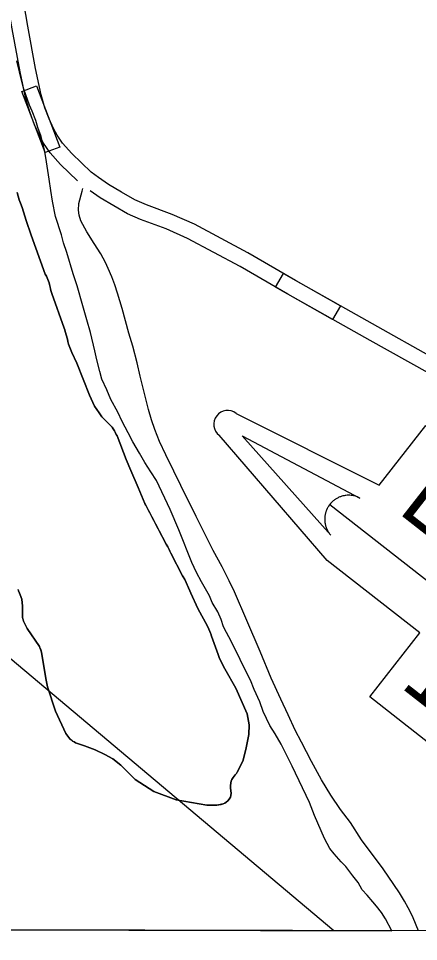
# Model space of a CAD drawing. Extents: x 3172231 to 3210228, y 940198 to 965780.
# Drawn here: x 3198700 to 3199464, y 945652 to 947416 of the extents above; entities that cross this region are included whole.
import ezdxf

# ---------------------------------------------------------------- set-up
doc = ezdxf.new("R2010")
doc.units = 0
for name, color, linetype in [('V-GRID-FRAM', 7, 'Continuous'), ('V-ROAD-CNTR', 7, 'Continuous'), ('V-SITE-VEGE', 7, 'Continuous'), ('V-TOPO-BNDY', 7, 'Continuous'), ('V-TOPO-SHOR', 7, 'Continuous'), ('V-TOPO-WATR-IDEN', 7, 'Continuous')]:
    doc.layers.add(name, color=color, linetype=linetype)

msp = doc.modelspace()

# ---------------------------------------------------------------- linework, layer by layer
at = {"layer": 'V-GRID-FRAM'}
msp.add_lwpolyline([(3176539.592, 963919.479), (3207827.662, 963842.116), (3207790.623, 945652.442), (3176486.679, 945729.845), (3176539.592, 963919.479)], dxfattribs=at)
at = {"layer": 'V-ROAD-CNTR'}
for points in [[(3199483.06, 946772.332), (3199385.543, 946826.658), (3199228.76, 946915.512), (3199137.681, 946968.473), (3199035.521, 947022.836), (3198993.054, 947041.6), (3198943.959, 947059.703), (3198921.535, 947069.68), (3198896.532, 947083.87), (3198871.825, 947098.763), (3198852.553, 947111.959), (3198838.687, 947122.471), (3198801.475, 947157.702), (3198783.908, 947177.762), (3198773.232, 947193.144), (3198766.576, 947205.771), (3198757.997, 947224.352), (3198750.087, 947245.362), (3198742.773, 947270.18), (3198731.993, 947320.136), (3198717.416, 947401.442), (3198706.519, 947464.724), (3198700.712, 947492.665), (3198695.302, 947515.267)], [(3198812.614, 947105.844), (3198779.831, 947136.882), (3198760.226, 947159.268), (3198747.544, 947177.54), (3198739.67, 947192.479), (3198730.305, 947212.764), (3198721.623, 947235.824), (3198713.683, 947262.766), (3198702.557, 947314.322), (3198687.868, 947396.25), (3198677.041, 947459.124), (3198671.432, 947486.119), (3198666.126, 947508.283)], [(3198968.939, 946607.925), (3198959.697, 946630.95), (3198953.932, 946649.368), (3198948.009, 946669.178), (3198932.092, 946732.64), (3198926.001, 946758.025), (3198917.733, 946790.219), (3198910.561, 946814.674), (3198897.432, 946862.128), (3198888.549, 946891.071), (3198883.562, 946906.857), (3198877.803, 946922.178), (3198870.65, 946938.269), (3198865.518, 946949.564), (3198856.658, 946966.427), (3198844.231, 946986.225), (3198830.095, 947008.653), (3198818.905, 947029.227), (3198815.323, 947039.905), (3198813.912, 947049.813), (3198815.126, 947062.515), (3198820.965, 947085.909), (3198822.631, 947091.132)], [(3199481.755, 946738.718), (3199370.847, 946800.504), (3199213.824, 946889.494), (3199123.089, 946942.255), (3199022.395, 946995.838), (3198981.792, 947013.778), (3198932.661, 947031.895), (3198908.001, 947042.866), (3198881.382, 947057.974), (3198855.593, 947073.519), (3198836.279, 947086.744)], [(3199463.402, 945673.032), (3199459.268, 945683.609), (3199452.112, 945700.937), (3199443.873, 945716.563), (3199436.725, 945729.402), (3199427.403, 945745.491), (3199416.532, 945761.73), (3199395.878, 945791.115), (3199354.424, 945846.63), (3199333.299, 945879.727), (3199314.513, 945904.934), (3199296.034, 945932.001), (3199278.476, 945961.389), (3199258.897, 945996.66), (3199239.777, 946033.635), (3199227.964, 946056.376), (3199214.282, 946085.775), (3199200.441, 946115.635), (3199182.247, 946155.399), (3199160.808, 946206.431), (3199135.761, 946265.54), (3199111.962, 946320.625), (3199102.166, 946341.511), (3199088.485, 946368.585), (3199071.237, 946399.524), (3199038.594, 946464.194), (3199009.365, 946523.449), (3198996.149, 946550.832), (3198980.758, 946582.394), (3198968.939, 946607.925)]]:
    msp.add_lwpolyline(points, dxfattribs=at)
for points in [[(3198750.276, 947159.718), (3198706.232, 947276.702), (3198734.309, 947287.272), (3198778.352, 947170.288)], [(3199299.423, 946840.982), (3199190.673, 946902.614), (3199205.465, 946928.714), (3199314.215, 946867.082)]]:
    msp.add_lwpolyline(points, close=True, dxfattribs=at)
at = {"layer": 'V-SITE-VEGE'}
for p, q in [((3198701.362, 947314.227), (3198696.406, 947335.231)), ((3198704.909, 947300.464), (3198701.362, 947314.227)), ((3198709.161, 947283.081), (3198704.909, 947300.464)), ((3198713.435, 947270.039), (3198709.161, 947283.081)), ((3198720.568, 947250.47), (3198713.435, 947270.039)), ((3198725.574, 947238.87), (3198720.568, 947250.47)), ((3198732.715, 947220.75), (3198725.574, 947238.87)), ((3198736.264, 947207.71), (3198732.715, 947220.75)), ((3198742.687, 947190.316), (3198736.264, 947207.71)), ((3198749.777, 947162.068), (3198742.687, 947190.316)), ((3198753.289, 947141.793), (3198749.777, 947162.068)), ((3198758.188, 947109.218), (3198753.289, 947141.793)), ((3198761.694, 947087.499), (3198758.188, 947109.218)), ((3198696.832, 947083.671), (3198700.989, 947069.585)), ((3198764.484, 947067.23), (3198761.694, 947087.499)), ((3198700.989, 947069.585), (3198703.781, 947062.921)), ((3198703.781, 947062.921), (3198706.646, 947054.909)), ((3198706.646, 947054.909), (3198714.219, 947030.267)), ((3198770.12, 947037.54), (3198764.484, 947067.23)), ((3198781.517, 947002.761), (3198770.12, 947037.54)), ((3198714.219, 947030.267), (3198723.548, 947001.716)), ((3198723.548, 947001.716), (3198750.856, 946927.349)), ((3198785.779, 946987.548), (3198781.517, 947002.761)), ((3198792.193, 946968.706), (3198785.779, 946987.548)), ((3198804.284, 946928.136), (3198792.193, 946968.706)), ((3198750.856, 946927.349), (3198752.82, 946923.681)), ((3198752.82, 946923.681), (3198755.771, 946917.076)), ((3198755.771, 946917.076), (3198757.985, 946910.713)), ((3198811.399, 946904.95), (3198804.284, 946928.136)), ((3198757.985, 946910.713), (3198758.97, 946907.537)), ((3198758.97, 946907.537), (3198761.438, 946896.525)), ((3198761.438, 946896.525), (3198763.163, 946890.653)), ((3198822.782, 946867.277), (3198811.399, 946904.95)), ((3198763.163, 946890.653), (3198787.03, 946824.603)), ((3198829.878, 946840.475), (3198822.782, 946867.277)), ((3198787.03, 946824.603), (3198788.261, 946820.933)), ((3198836.987, 946815.844), (3198829.878, 946840.475)), ((3198788.261, 946820.933), (3198789, 946817.752)), ((3198789, 946817.752), (3198793.188, 946803.072)), ((3198845.49, 946781.079), (3198836.987, 946815.844)), ((3198793.188, 946803.072), (3198793.93, 946798.913)), ((3198793.93, 946798.913), (3198795.408, 946793.531)), ((3198795.408, 946793.531), (3198801.737, 946777.702)), ((3198801.737, 946777.702), (3198811.065, 946757.433)), ((3198849.019, 946763.698), (3198845.49, 946781.079)), ((3198811.065, 946757.433), (3198835.496, 946696.466)), ((3198854.692, 946741.243), (3198849.019, 946763.698)), ((3198858.958, 946726.756), (3198854.692, 946741.243)), ((3198868.258, 946706.452), (3198858.958, 946726.756)), ((3198876.122, 946688.327), (3198868.258, 946706.452)), ((3198835.496, 946696.466), (3198844.982, 946675.576)), ((3198889.016, 946663.667), (3198876.122, 946688.327)), ((3198844.982, 946675.576), (3198853.375, 946662.465)), ((3198853.375, 946662.465), (3198858.651, 946654.697)), ((3198858.651, 946654.697), (3198878.195, 946635.056)), ((3198897.61, 946646.261), (3198889.016, 946663.667)), ((3198878.195, 946635.056), (3198880.402, 946632.124)), ((3198880.402, 946632.124), (3198882.856, 946628.456)), ((3198909.072, 946624.501), (3198897.61, 946646.261)), ((3198882.856, 946628.456), (3198884.087, 946625.521)), ((3198884.087, 946625.521), (3198886.299, 946621.364)), ((3198886.299, 946621.364), (3198888.015, 946618.429)), ((3198888.015, 946618.429), (3198905.109, 946573.33)), ((3198917.664, 946607.095), (3198909.072, 946624.501)), ((3198930.574, 946585.329), (3198917.664, 946607.095)), ((3198940.614, 946567.917), (3198930.574, 946585.329)), ((3198905.109, 946573.33), (3198914.442, 946552.442)), ((3198952.095, 946549.774), (3198940.614, 946567.917)), ((3198914.442, 946552.442), (3198927.977, 946519.945)), ((3198962.861, 946533.08), (3198952.095, 946549.774)), ((3198989.344, 946477.967), (3198962.861, 946533.08)), ((3198927.977, 946519.945), (3198941.13, 946489.276)), ((3198941.13, 946489.276), (3198981.664, 946411.507)), ((3199005.783, 946438.819), (3198989.344, 946477.967)), ((3199030.783, 946376.478), (3199005.783, 946438.819)), ((3198981.664, 946411.507), (3198984.611, 946406.371)), ((3198984.611, 946406.371), (3198987.066, 946401.726)), ((3198987.066, 946401.726), (3198988.787, 946398.302)), ((3198988.787, 946398.302), (3198990.507, 946394.142)), ((3198990.507, 946394.142), (3199013.107, 946351.345)), ((3199039.366, 946357.628), (3199030.783, 946376.478)), ((3199013.107, 946351.345), (3199017.28, 946344.255)), ((3199049.401, 946339.493), (3199039.366, 946357.628)), ((3199017.28, 946344.255), (3199027.113, 946322.73)), ((3199064.456, 946312.65), (3199049.401, 946339.493)), ((3198701.811, 946317.926), (3198699.601, 946322.573)), ((3198705.749, 946306.426), (3198701.811, 946317.926)), ((3199027.113, 946322.73), (3199028.592, 946318.327)), ((3199028.592, 946318.327), (3199042.35, 946288.977)), ((3198707.242, 946293.21), (3198705.749, 946306.426)), ((3199069.457, 946300.327), (3199064.456, 946312.65)), ((3199080.216, 946282.188), (3199069.457, 946300.327)), ((3198707.006, 946287.824), (3198707.242, 946293.21)), ((3198707.527, 946271.18), (3198707.006, 946287.824)), ((3199042.35, 946288.977), (3199060.53, 946254.741)), ((3199086.652, 946267.688), (3199080.216, 946282.188)), ((3198708.018, 946269.712), (3198707.527, 946271.18)), ((3198709.499, 946264.33), (3198708.018, 946269.712)), ((3198715.889, 946250.389), (3198709.499, 946264.33)), ((3199090.922, 946253.922), (3199086.652, 946267.688)), ((3198739.449, 946216.161), (3198715.889, 946250.389)), ((3199060.53, 946254.741), (3199063.231, 946249.359)), ((3199063.231, 946249.359), (3199065.198, 946244.958)), ((3199065.198, 946244.958), (3199066.183, 946241.777)), ((3199096.653, 946243.043), (3199090.922, 946253.922)), ((3199105.971, 946226.356), (3199096.653, 946243.043)), ((3199066.183, 946241.777), (3199066.92, 946240.065)), ((3199066.92, 946240.065), (3199068.153, 946235.903)), ((3199068.153, 946235.903), (3199081.19, 946200.68)), ((3199123.156, 946191.546), (3199105.971, 946226.356)), ((3198743.858, 946205.2), (3198739.449, 946216.161)), ((3198752.03, 946155.278), (3198743.858, 946205.2)), ((3199081.19, 946200.68), (3199083.408, 946193.094)), ((3199083.408, 946193.094), (3199093.675, 946173.288)), ((3199130.31, 946175.596), (3199123.156, 946191.546)), ((3199093.675, 946173.288), (3199114.497, 946136.627)), ((3199142.485, 946151.661), (3199130.31, 946175.596)), ((3198754.995, 946139.371), (3198752.03, 946155.278)), ((3198770.259, 946092.4), (3198754.995, 946139.371)), ((3199114.497, 946136.627), (3199136.271, 946087.268)), ((3199149.628, 946134.263), (3199142.485, 946151.661)), ((3199160.358, 946110.336), (3199149.628, 946134.263)), ((3199166.776, 946092.22), (3199160.358, 946110.336)), ((3198790.165, 946050.086), (3198770.259, 946092.4)), ((3199136.271, 946087.268), (3199140.183, 946066.677)), ((3199179.66, 946065.389), (3199166.776, 946092.22)), ((3199140.183, 946066.677), (3199139.599, 946048.249)), ((3198791.638, 946047.397), (3198790.165, 946050.086)), ((3199189.706, 946049.423), (3199179.66, 946065.389)), ((3199201.181, 946029.832), (3199189.706, 946049.423)), ((3198793.602, 946044.708), (3198791.638, 946047.397)), ((3198797.774, 946039.576), (3198793.602, 946044.708)), ((3198802.92, 946035.423), (3198797.774, 946039.576)), ((3198805.859, 946033.958), (3198802.92, 946035.423)), ((3198808.802, 946032.007), (3198805.859, 946033.958)), ((3198825.43, 946026.274), (3198808.802, 946032.007)), ((3199139.599, 946048.249), (3199133.459, 946019.278)), ((3198846.35, 946018.416), (3198825.43, 946026.274)), ((3198864.641, 946010.089), (3198846.35, 946018.416)), ((3199133.459, 946019.278), (3199127.928, 945997.277)), ((3199221.943, 945987.77), (3199201.181, 946029.832)), ((3198879.524, 946001.756), (3198864.641, 946010.089)), ((3198895.343, 945989.398), (3198879.524, 946001.756)), ((3199127.928, 945997.277), (3199117.096, 945976.27)), ((3198922.513, 945962.205), (3198895.343, 945989.398)), ((3199255.588, 945918.152), (3199221.943, 945987.77)), ((3198958.312, 945939.189), (3198922.513, 945962.205)), ((3199107.331, 945962.299), (3199105.869, 945958.87)), ((3199109.283, 945965.729), (3199107.331, 945962.299)), ((3199113.682, 945970.634), (3199109.283, 945965.729)), ((3199115.879, 945973.331), (3199113.682, 945970.634)), ((3199117.096, 945976.27), (3199115.879, 945973.331)), ((3199104.896, 945955.686), (3199104.173, 945949.808)), ((3199104.173, 945949.808), (3199104.179, 945946.14)), ((3199104.179, 945946.14), (3199105.912, 945936.105)), ((3199105.869, 945958.87), (3199104.896, 945955.686)), ((3199000.464, 945923.477), (3198958.312, 945939.189)), ((3199104.212, 945928.513), (3199102.016, 945924.347)), ((3199104.941, 945931.452), (3199104.212, 945928.513)), ((3199105.912, 945936.105), (3199104.941, 945931.452)), ((3199059.443, 945912.764), (3199000.464, 945923.477)), ((3199078.292, 945913.042), (3199059.443, 945912.764)), ((3199090.773, 945915.268), (3199078.292, 945913.042)), ((3199093.708, 945916.495), (3199090.773, 945915.268)), ((3199096.397, 945918.461), (3199093.708, 945916.495)), ((3199099.573, 945921.404), (3199096.397, 945918.461)), ((3199102.016, 945924.347), (3199099.573, 945921.404)), ((3199264.865, 945893.511), (3199255.588, 945918.152)), ((3199277.735, 945863.786), (3199264.865, 945893.511)), ((3199284.172, 945849.286), (3199277.735, 945863.786)), ((3199294.201, 945830.426), (3199284.172, 945849.286)), ((3199302.108, 945820.258), (3199294.201, 945830.426)), ((3199315.774, 945804.996), (3199302.108, 945820.258)), ((3199324.407, 945795.549), (3199315.774, 945804.996)), ((3199338.063, 945778.118), (3199324.407, 945795.549)), ((3199348.125, 945765.046), (3199338.063, 945778.118)), ((3199356.009, 945751.263), (3199348.125, 945765.046)), ((3199365.363, 945741.086), (3199356.009, 945751.263)), ((3199376.147, 945728.01), (3199365.363, 945741.086)), ((3199383.34, 945720.016), (3199376.147, 945728.01)), ((3199392.681, 945707.671), (3199383.34, 945720.016)), ((3199400.578, 945696.057), (3199392.681, 945707.671)), ((3199412.424, 945673.158), (3199400.578, 945696.057)), ((3198111.543, 945676.375), (3199412.424, 945673.158))]:
    msp.add_line(p, q, dxfattribs=at)
at = {"layer": 'V-TOPO-BNDY'}
msp.add_line((3197716.878, 947007.215), (3199301.73, 945673.432), dxfattribs=at)
at = {"layer": 'V-TOPO-SHOR'}
for points in [[(3198714.219, 947030.265), (3198706.648, 947054.909), (3198703.781, 947062.921), (3198700.989, 947069.585), (3198696.832, 947083.671)], [(3198752.82, 946923.681), (3198750.856, 946927.349), (3198723.548, 947001.716), (3198714.219, 947030.265)], [(3198743.858, 946205.2), (3198752.03, 946155.278), (3198754.995, 946139.371), (3198770.259, 946092.4), (3198790.165, 946050.086), (3198791.638, 946047.397), (3198793.602, 946044.708), (3198795.564, 946042.265), (3198797.774, 946039.576), (3198800.223, 946037.62), (3198802.92, 946035.423), (3198805.861, 946033.958), (3198808.802, 946032.007), (3198825.43, 946026.274), (3198846.35, 946018.416), (3198864.641, 946010.089), (3198879.524, 946001.756), (3198895.343, 945989.398), (3198922.513, 945962.205), (3198958.312, 945939.189), (3199000.464, 945923.475), (3199059.443, 945912.764), (3199078.292, 945913.042), (3199086.857, 945914.527), (3199090.773, 945915.268), (3199093.708, 945916.497), (3199096.397, 945918.461), (3199099.573, 945921.404), (3199102.016, 945924.347), (3199104.212, 945928.513), (3199104.941, 945931.452), (3199105.912, 945936.105), (3199105.168, 945940.264), (3199104.179, 945946.138), (3199104.173, 945949.808), (3199104.896, 945955.686), (3199105.869, 945958.87), (3199107.331, 945962.299), (3199109.283, 945965.729), (3199113.682, 945970.634), (3199115.879, 945973.331), (3199117.098, 945976.27), (3199127.928, 945997.277), (3199133.459, 946019.278), (3199139.599, 946048.249), (3199140.183, 946066.677), (3199136.271, 946087.268), (3199114.497, 946136.627), (3199093.675, 946173.288), (3199083.408, 946193.094), (3199081.19, 946200.68), (3199068.153, 946235.905), (3199066.92, 946240.065), (3199066.183, 946241.777), (3199065.198, 946244.958), (3199063.231, 946249.359), (3199060.528, 946254.741), (3199042.35, 946288.977), (3199028.59, 946318.327), (3199027.113, 946322.73), (3199017.28, 946344.255), (3199015.562, 946347.19), (3199013.107, 946351.345), (3198990.507, 946394.142), (3198988.787, 946398.302), (3198987.066, 946401.726), (3198984.611, 946406.371), (3198981.664, 946411.507), (3198942.602, 946486.341), (3198941.13, 946489.276), (3198927.977, 946519.947), (3198914.442, 946552.442), (3198905.109, 946573.33), (3198888.017, 946618.429), (3198886.299, 946621.364), (3198884.087, 946625.521), (3198882.858, 946628.456), (3198880.402, 946632.124), (3198878.195, 946635.056), (3198867.496, 946645.733), (3198858.651, 946654.697), (3198853.375, 946662.465), (3198844.982, 946675.576), (3198835.496, 946696.466), (3198811.065, 946757.433), (3198801.737, 946777.702), (3198795.408, 946793.531), (3198793.93, 946798.913), (3198793.188, 946803.072), (3198789, 946817.752), (3198788.261, 946820.933), (3198787.03, 946824.603), (3198763.163, 946890.653), (3198761.438, 946896.525), (3198759.957, 946903.375), (3198758.97, 946907.537), (3198757.985, 946910.715), (3198755.771, 946917.076), (3198752.82, 946923.681)], [(3198698.37, 946325.751), (3198699.601, 946322.573), (3198701.811, 946317.926), (3198702.796, 946314.989), (3198705.749, 946306.426)], [(3198705.749, 946306.426), (3198707.242, 946293.21), (3198707.006, 946287.824), (3198707.527, 946271.18), (3198708.02, 946269.712), (3198709.499, 946264.33), (3198715.889, 946250.389), (3198739.451, 946216.161), (3198740.682, 946213.226), (3198742.156, 946209.556), (3198743.858, 946205.2)]]:
    msp.add_lwpolyline(points, dxfattribs=at)
at = {"layer": 'V-TOPO-WATR-IDEN'}
msp.add_line((3199294.108, 946487.545), (3199885.385, 946024.196), dxfattribs=at)
for points in [[(3199115.28, 946661.369), (3199388.352, 946524.489), (3199477.62, 946638.403), (3199980.214, 946244.547), (3199890.945, 946130.633), (3200096.919, 945892.109)], [(3200064.212, 945850.372), (3199775.015, 945999.889), (3199614.902, 946125.361), (3199519.092, 946003.099), (3199370.274, 946119.721), (3199466.084, 946241.982), (3199289.116, 946380.663), (3199082.574, 946619.632)]]:
    msp.add_lwpolyline(points, dxfattribs=at)
msp.add_lwpolyline([(3199295.869, 946428.996), (3199126.927, 946618.558), (3199351.383, 946499.835), (3199347.24, 946501.753), (3199343.079, 946503.202), (3199341.366, 946503.673), (3199339.844, 946504.033), (3199337.983, 946504.396), (3199336.174, 946504.675), (3199334.6, 946504.857), (3199332.437, 946505.018), (3199330.107, 946505.077), (3199328.805, 946505.057), (3199327.128, 946504.979), (3199324.923, 946504.782), (3199323.219, 946504.553), (3199321.393, 946504.237), (3199320.199, 946503.988), (3199318.894, 946503.679), (3199317.313, 946503.248), (3199315.873, 946502.802), (3199314.452, 946502.31), (3199313.299, 946501.873), (3199311.609, 946501.166), (3199310.019, 946500.425), (3199308.768, 946499.789), (3199307.323, 946498.993), (3199306.091, 946498.26), (3199305.019, 946497.578), (3199304.2, 946497.028), (3199302.971, 946496.152), (3199301.741, 946495.212), (3199300.606, 946494.286), (3199299.482, 946493.304), (3199298.47, 946492.363), (3199297.396, 946491.301), (3199296.542, 946490.402), (3199295.362, 946489.076), (3199294.108, 946487.545), (3199293.721, 946487.044), (3199293.168, 946486.302), (3199292.531, 946485.404), (3199291.932, 946484.523), (3199291.372, 946483.653), (3199290.845, 946482.794), (3199290.247, 946481.763), (3199289.846, 946481.034), (3199289.283, 946479.957), (3199288.785, 946478.937), (3199288.455, 946478.226), (3199287.662, 946476.37), (3199287.272, 946475.364), (3199287.018, 946474.668), (3199286.622, 946473.508), (3199286.296, 946472.468), (3199285.982, 946471.372), (3199285.647, 946470.064), (3199285.367, 946468.833), (3199285.173, 946467.871), (3199285.024, 946467.043), (3199284.845, 946465.913), (3199284.708, 946464.894), (3199284.58, 946463.71), (3199284.479, 946462.503), (3199284.412, 946461.282), (3199284.371, 946459.731), (3199284.374, 946458.62), (3199284.408, 946457.396), (3199284.476, 946456.194), (3199284.553, 946455.224), (3199284.659, 946454.171), (3199284.863, 946452.614), (3199284.873, 946452.556), (3199285.02, 946451.634), (3199285.141, 946450.956), (3199285.343, 946449.941), (3199285.623, 946448.686), (3199285.873, 946447.694), (3199286.116, 946446.806), (3199286.453, 946445.674), (3199286.806, 946444.593), (3199287.075, 946443.827), (3199287.445, 946442.833), (3199287.994, 946441.476), (3199288.341, 946440.683), (3199288.623, 946440.063), (3199288.889, 946439.498), (3199289.218, 946438.829), (3199289.666, 946437.958), (3199290.134, 946437.096), (3199290.614, 946436.25), (3199291.108, 946435.423), (3199291.775, 946434.371), (3199292.187, 946433.749), (3199292.868, 946432.767), (3199293.688, 946431.652), (3199294.324, 946430.835), (3199294.815, 946430.229), (3199295.281, 946429.672), (3199295.624, 946429.273)], close=True, dxfattribs=at)
msp.add_arc((3199098.927, 946640.5), 26.512, 51.916024, 231.916024, dxfattribs=at)

# ---------------------------------------------------------------- texts
for s, height, rotation, p in [('L.W.R.P.', 124.4995, 321.91596, (3199421.657, 946473.35)), ('15', 124.5001, 321.916064, (3199426.317, 946140.012))]:
    msp.add_text(s, height=height, rotation=rotation, dxfattribs=at).set_placement(p)

doc.saveas('drawing.dxf')
